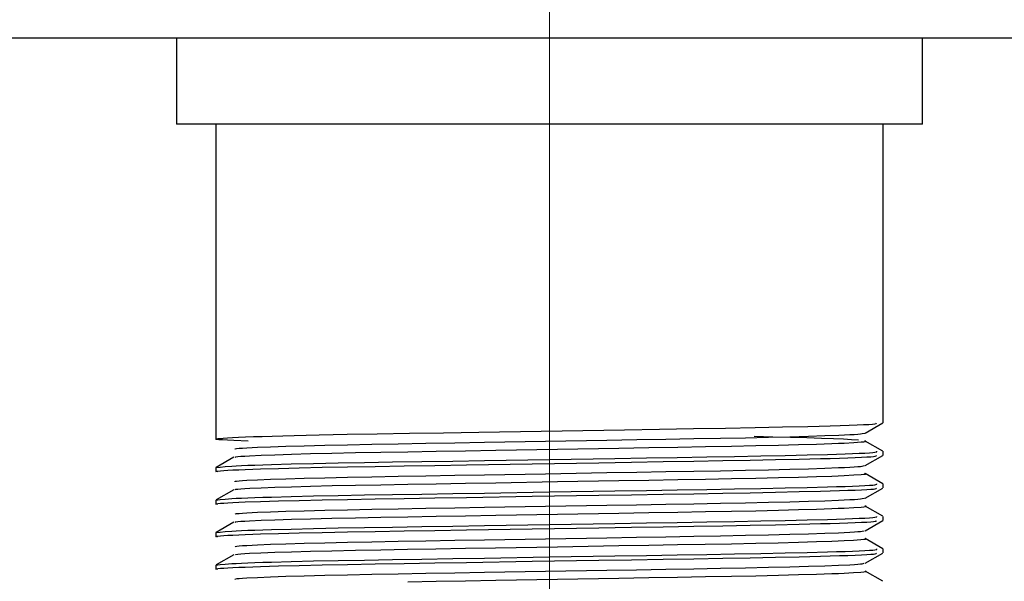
# Model space of a CAD drawing. Header units: millimetres. Extents: x 262469 to 275208, y -32539 to 9411.
# Tile 361 of 428: x 269154.92 to 269163.5, y -13289.03 to -13284.14. Entities that reach past the tile are written whole.
import ezdxf

# ---------------------------------------------------------------- set-up
doc = ezdxf.new("R2010")
doc.units = ezdxf.units.MM
doc.header["$LTSCALE"] = 100
doc.layers.add('$ IE_TELETECHNIKA', color=5, linetype='Continuous', lineweight=30)

msp = doc.modelspace()

# ---------------------------------------------------------------- linework, layer by layer
at = {"layer": '$ IE_TELETECHNIKA', "color": 7, "linetype": 'Continuous', "lineweight": 5, "ltscale": 20.32}
for p, q in [((269159.5395, -13285.0463), (269159.5395, -13283.0463)), ((269159.5395, -13294.1088), (269159.5395, -13285.0463))]:
    msp.add_line(p, q, dxfattribs=at)
at = {"layer": '$ IE_TELETECHNIKA', "color": 7, "linetype": 'Continuous'}
for p, q in [((269199.5395, -13284.2963), (269059.5395, -13284.2963)), ((269156.2895, -13284.2963), (269156.2895, -13285.0463)), ((269162.7895, -13285.0463), (269162.7895, -13284.2963)), ((269162.7895, -13285.0463), (269156.2895, -13285.0463)), ((269156.6333, -13285.0463), (269156.6333, -13287.7916)), ((269162.4458, -13287.6499), (269162.4458, -13285.0463)), ((269162.2914, -13287.7396), (269162.4449, -13287.6509)), ((269162.4449, -13287.8969), (269162.2914, -13287.8082)), ((269156.7876, -13287.95), (269156.6342, -13288.0386)), ((269162.2914, -13288.023), (269162.4449, -13287.9344)), ((269162.4458, -13287.9334), (269162.4458, -13287.898)), ((269156.6333, -13288.0396), (269156.6333, -13288.0751)), ((269162.4449, -13288.1804), (269162.2914, -13288.0917)), ((269162.2914, -13288.3065), (269162.4449, -13288.2179)), ((269162.4458, -13288.2169), (269162.4458, -13288.1815)), ((269156.7877, -13288.2334), (269156.6342, -13288.3221)), ((269156.6333, -13288.3231), (269156.6333, -13288.3586)), ((269162.4449, -13288.4639), (269162.2914, -13288.3752)), ((269162.4458, -13288.5004), (269162.4458, -13288.465)), ((269156.7877, -13288.5169), (269156.6342, -13288.6056)), ((269162.2914, -13288.59), (269162.4449, -13288.5014)), ((269156.6333, -13288.6066), (269156.6333, -13288.642)), ((269162.4449, -13288.7473), (269162.2914, -13288.6587)), ((269156.7877, -13288.8004), (269156.6342, -13288.8891)), ((269162.2914, -13288.8735), (269162.4449, -13288.7848)), ((269162.4458, -13288.7839), (269162.4458, -13288.7484)), ((269156.6333, -13288.8901), (269156.6333, -13288.9255)), ((269162.4449, -13289.0308), (269162.2914, -13288.9422))]:
    msp.add_line(p, q, dxfattribs=at)
for points in [[(269156.9127, -13287.8095), (269156.7889, -13287.8043), (269156.7346, -13287.8018), (269156.6895, -13287.7993), (269156.6567, -13287.7969), (269156.6385, -13287.7945), (269156.6331, -13287.7923), (269156.6368, -13287.7899), (269156.6485, -13287.7876), (269156.6683, -13287.7852), (269156.6962, -13287.7828), (269156.7323, -13287.7803), (269156.7766, -13287.7778), (269156.8292, -13287.7753), (269156.8902, -13287.7727), (269156.9596, -13287.7701), (269157.0369, -13287.7675), (269157.1219, -13287.7649), (269157.2143, -13287.7623), (269157.3137, -13287.7597), (269157.4198, -13287.7572), (269157.5323, -13287.7547), (269157.775, -13287.7499), (269158.0388, -13287.7452), (269158.3205, -13287.7405), (269158.6168, -13287.7357), (269158.9244, -13287.7307), (269160.1925, -13287.7102), (269160.4994, -13287.7053), (269160.7939, -13287.7004), (269161.0718, -13287.6956), (269161.3311, -13287.6909), (269161.5705, -13287.686), (269161.7892, -13287.6811), (269161.8904, -13287.6785), (269161.985, -13287.676), (269162.0722, -13287.6734), (269162.1506, -13287.6707), (269162.2192, -13287.6681), (269162.2769, -13287.6656), (269162.3225, -13287.663), (269162.355, -13287.6605), (269162.3747, -13287.6581), (269162.3846, -13287.6558), (269162.3879, -13287.6511)], [(269156.8018, -13287.8802), (269156.8006, -13287.8761), (269156.8124, -13287.874), (269156.8343, -13287.8718), (269156.8647, -13287.8696), (269156.9023, -13287.8674), (269156.9942, -13287.8629), (269157.1073, -13287.8583), (269157.2432, -13287.8537), (269157.4018, -13287.8491), (269157.5809, -13287.8446), (269157.7783, -13287.8402), (269157.9922, -13287.836), (269158.2209, -13287.8319), (269158.4621, -13287.8278), (269158.7135, -13287.8235), (269158.9728, -13287.8191), (269159.5049, -13287.8099), (269160.0384, -13287.8008), (269160.2993, -13287.7963), (269160.5529, -13287.792), (269160.797, -13287.7877), (269161.0291, -13287.7836), (269161.2471, -13287.7795), (269161.4491, -13287.7752), (269161.6329, -13287.7707), (269161.7964, -13287.7661), (269161.9386, -13287.7615), (269162.0594, -13287.7569), (269162.1114, -13287.7546), (269162.157, -13287.7524), (269162.1955, -13287.7501), (269162.2263, -13287.7479), (269162.2488, -13287.7458), (269162.2649, -13287.7437), (269162.286, -13287.7395)], [(269162.2334, -13287.8004), (269162.171, -13287.7966), (269162.1007, -13287.7928), (269162.0145, -13287.789), (269161.9083, -13287.7851), (269161.783, -13287.7812), (269161.6404, -13287.7774), (269161.4851, -13287.7736), (269161.3235, -13287.7698)], [(269156.8017, -13287.95), (269156.7996, -13287.9479), (269156.8052, -13287.9458), (269156.8223, -13287.9437), (269156.8494, -13287.9415), (269156.8848, -13287.9392), (269156.9267, -13287.937), (269157.0257, -13287.9324), (269157.1461, -13287.9278), (269157.2902, -13287.9231), (269157.4568, -13287.9185), (269157.6435, -13287.914), (269157.8481, -13287.9097), (269158.069, -13287.9055), (269158.304, -13287.9014), (269158.551, -13287.8972), (269158.8076, -13287.8928), (269159.0711, -13287.8882), (269159.6092, -13287.879), (269160.1446, -13287.8698), (269160.4049, -13287.8653), (269160.6568, -13287.861), (269160.8979, -13287.8568), (269161.126, -13287.8527), (269161.3388, -13287.8485), (269161.5341, -13287.844), (269161.7106, -13287.8395), (269161.8665, -13287.8349), (269161.9994, -13287.8302), (269162.0564, -13287.8279), (269162.1069, -13287.8256), (269162.1909, -13287.8211), (269162.2554, -13287.8167), (269162.2788, -13287.8146), (269162.293, -13287.8125), (269162.2954, -13287.8104), (269162.2842, -13287.8082)], [(269156.6462, -13288.0783), (269156.6325, -13288.0741), (269156.6371, -13288.072), (269156.6502, -13288.0698), (269156.6714, -13288.0676), (269156.7004, -13288.0654), (269156.7369, -13288.0632), (269156.7806, -13288.0609), (269156.8312, -13288.0586), (269156.8883, -13288.0563), (269157.0213, -13288.0516), (269157.1782, -13288.0468), (269157.3578, -13288.0421), (269157.559, -13288.0376), (269157.7803, -13288.0333), (269158.0194, -13288.029), (269158.2737, -13288.0248), (269158.5406, -13288.0205), (269158.8174, -13288.016), (269159.3896, -13288.0066), (269159.9685, -13287.9973), (269160.2531, -13287.9927), (269160.5304, -13287.9882), (269160.7971, -13287.9838), (269161.0501, -13287.9795), (269161.2877, -13287.9752), (269161.5092, -13287.9708), (269161.7137, -13287.9664), (269161.9005, -13287.9618), (269161.9861, -13287.9594), (269162.0654, -13287.957), (269162.1377, -13287.9547), (269162.2021, -13287.9523), (269162.2577, -13287.95), (269162.3036, -13287.9476), (269162.3392, -13287.9454), (269162.3636, -13287.9431), (269162.3783, -13287.9409), (269162.3856, -13287.9388), (269162.3879, -13287.9346)], [(269156.6333, -13288.0396), (269156.6688, -13288.0354), (269156.7123, -13288.031), (269156.7721, -13288.0267), (269156.8105, -13288.0244), (269156.8561, -13288.0222), (269156.9097, -13288.0199), (269156.9713, -13288.0176), (269157.0405, -13288.0153), (269157.1169, -13288.0129), (269157.289, -13288.0083), (269157.4837, -13288.0038), (269157.6973, -13287.9994), (269157.9271, -13287.9952), (269158.1712, -13287.991), (269158.4281, -13287.9868), (269158.6958, -13287.9825), (269158.9723, -13287.978), (269159.5398, -13287.9687), (269160.1079, -13287.9596), (269160.3849, -13287.9552), (269160.6533, -13287.9508), (269160.9101, -13287.9465), (269161.1529, -13287.9422), (269161.3804, -13287.938), (269161.5918, -13287.9336), (269161.7862, -13287.9292), (269161.9621, -13287.9246), (269162.0416, -13287.9223), (269162.1146, -13287.92), (269162.1803, -13287.9176), (269162.238, -13287.9153), (269162.287, -13287.913), (269162.3265, -13287.9108), (269162.3558, -13287.9085), (269162.3752, -13287.9064), (269162.3919, -13287.9021), (269162.3925, -13287.898)], [(269156.8018, -13288.1637), (269156.8014, -13288.1596), (269156.8129, -13288.1575), (269156.8344, -13288.1553), (269156.8646, -13288.1531), (269156.9021, -13288.1509), (269156.9941, -13288.1464), (269157.1073, -13288.1418), (269157.2432, -13288.1372), (269157.4018, -13288.1326), (269157.5808, -13288.1281), (269157.7782, -13288.1237), (269157.9922, -13288.1195), (269158.2208, -13288.1154), (269158.462, -13288.1113), (269158.7134, -13288.107), (269158.9727, -13288.1025), (269159.5048, -13288.0934), (269160.0382, -13288.0842), (269160.2991, -13288.0798), (269160.5528, -13288.0754), (269160.7968, -13288.0712), (269161.0289, -13288.0671), (269161.2469, -13288.063), (269161.4489, -13288.0587), (269161.6328, -13288.0542), (269161.7963, -13288.0496), (269161.9385, -13288.045), (269162.0592, -13288.0404), (269162.1113, -13288.0381), (269162.157, -13288.0359), (269162.1957, -13288.0336), (269162.2266, -13288.0314), (269162.2491, -13288.0293), (269162.2648, -13288.0272), (269162.2846, -13288.023)], [(269156.8021, -13288.2334), (269156.8005, -13288.2314), (269156.8061, -13288.2293), (269156.8229, -13288.2271), (269156.8498, -13288.2249), (269156.885, -13288.2227), (269156.9269, -13288.2204), (269157.0262, -13288.2159), (269157.1468, -13288.2112), (269157.2909, -13288.2066), (269157.4575, -13288.202), (269157.6442, -13288.1975), (269157.8489, -13288.1931), (269158.0697, -13288.1889), (269158.3048, -13288.1848), (269158.5517, -13288.1806), (269158.8082, -13288.1762), (269159.0717, -13288.1717), (269159.6096, -13288.1625), (269160.1449, -13288.1533), (269160.405, -13288.1488), (269160.6569, -13288.1445), (269160.8979, -13288.1403), (269161.126, -13288.1362), (269161.3387, -13288.132), (269161.534, -13288.1275), (269161.7103, -13288.123), (269161.8663, -13288.1183), (269161.9993, -13288.1137), (269162.0563, -13288.1114), (269162.1068, -13288.1091), (269162.1905, -13288.1045), (269162.2549, -13288.1002), (269162.2787, -13288.098), (269162.2935, -13288.0959), (269162.2966, -13288.0939), (269162.2856, -13288.0917)], [(269156.6462, -13288.3618), (269156.6325, -13288.3576), (269156.6371, -13288.3555), (269156.6502, -13288.3533), (269156.6714, -13288.3511), (269156.7004, -13288.3489), (269156.7369, -13288.3466), (269156.7806, -13288.3444), (269156.8312, -13288.3421), (269156.8883, -13288.3397), (269157.0213, -13288.335), (269157.1782, -13288.3303), (269157.3578, -13288.3256), (269157.559, -13288.3211), (269157.7803, -13288.3167), (269158.0194, -13288.3125), (269158.2737, -13288.3083), (269158.5406, -13288.3039), (269158.8174, -13288.2994), (269159.3897, -13288.2901), (269159.9685, -13288.2808), (269160.2531, -13288.2762), (269160.5304, -13288.2717), (269160.7971, -13288.2673), (269161.0501, -13288.263), (269161.2877, -13288.2586), (269161.5092, -13288.2543), (269161.7137, -13288.2498), (269161.9005, -13288.2452), (269161.9861, -13288.2429), (269162.0654, -13288.2405), (269162.1377, -13288.2382), (269162.2021, -13288.2358), (269162.2577, -13288.2334), (269162.3036, -13288.2311), (269162.3392, -13288.2288), (269162.3636, -13288.2266), (269162.3783, -13288.2244), (269162.3856, -13288.2223), (269162.3879, -13288.2181)], [(269156.6333, -13288.3231), (269156.6688, -13288.3188), (269156.7123, -13288.3145), (269156.7721, -13288.3101), (269156.8105, -13288.3079), (269156.8561, -13288.3057), (269156.9097, -13288.3034), (269156.9713, -13288.3011), (269157.0405, -13288.2988), (269157.1169, -13288.2964), (269157.289, -13288.2918), (269157.4837, -13288.2873), (269157.6973, -13288.2829), (269157.9271, -13288.2787), (269158.1712, -13288.2745), (269158.4281, -13288.2703), (269158.6958, -13288.266), (269158.9723, -13288.2615), (269159.5398, -13288.2522), (269160.1079, -13288.2431), (269160.3849, -13288.2387), (269160.6533, -13288.2343), (269160.9101, -13288.23), (269161.1529, -13288.2257), (269161.3804, -13288.2214), (269161.5918, -13288.2171), (269161.7862, -13288.2127), (269161.9621, -13288.2081), (269162.0416, -13288.2058), (269162.1146, -13288.2035), (269162.1803, -13288.2011), (269162.238, -13288.1988), (269162.287, -13288.1965), (269162.3265, -13288.1943), (269162.3558, -13288.192), (269162.3752, -13288.1899), (269162.3919, -13288.1856), (269162.3925, -13288.1815)], [(269156.8016, -13288.4471), (269156.8021, -13288.4431), (269156.8134, -13288.441), (269156.8347, -13288.4388), (269156.8646, -13288.4366), (269156.9019, -13288.4344), (269156.994, -13288.4298), (269157.1073, -13288.4253), (269157.2432, -13288.4207), (269157.4017, -13288.4161), (269157.5807, -13288.4116), (269157.7781, -13288.4072), (269157.9921, -13288.403), (269158.2207, -13288.3989), (269158.4619, -13288.3948), (269158.7133, -13288.3905), (269158.9725, -13288.386), (269159.5046, -13288.3769), (269160.0381, -13288.3677), (269160.2989, -13288.3632), (269160.5526, -13288.3589), (269160.7967, -13288.3547), (269161.0288, -13288.3506), (269161.2468, -13288.3465), (269161.4488, -13288.3421), (269161.6326, -13288.3377), (269161.7962, -13288.3331), (269161.9383, -13288.3285), (269162.059, -13288.3239), (269162.157, -13288.3194), (269162.1959, -13288.3171), (269162.2269, -13288.3149), (269162.2495, -13288.3128), (269162.2648, -13288.3107), (269162.2833, -13288.3065)], [(269156.8025, -13288.5169), (269156.8014, -13288.5149), (269156.8069, -13288.5128), (269156.8233, -13288.5106), (269156.8497, -13288.5084), (269156.8846, -13288.5062), (269156.9264, -13288.5039), (269157.0259, -13288.4993), (269157.1466, -13288.4947), (269157.2906, -13288.4901), (269157.4571, -13288.4855), (269157.6438, -13288.481), (269157.8484, -13288.4766), (269158.0692, -13288.4724), (269158.3043, -13288.4683), (269158.5512, -13288.4641), (269158.8077, -13288.4597), (269159.0711, -13288.4552), (269159.6091, -13288.446), (269160.1444, -13288.4368), (269160.4045, -13288.4323), (269160.6564, -13288.428), (269160.8975, -13288.4238), (269161.1255, -13288.4197), (269161.3383, -13288.4155), (269161.5336, -13288.411), (269161.71, -13288.4065), (269161.866, -13288.4018), (269161.9991, -13288.3972), (269162.0562, -13288.3949), (269162.1067, -13288.3926), (269162.1902, -13288.388), (269162.2544, -13288.3837), (269162.2786, -13288.3815), (269162.294, -13288.3794), (269162.2977, -13288.3774), (269162.2871, -13288.3752)], [(269156.6333, -13288.6066), (269156.6688, -13288.6023), (269156.7123, -13288.598), (269156.7721, -13288.5936), (269156.8105, -13288.5914), (269156.8561, -13288.5891), (269156.9097, -13288.5869), (269156.9713, -13288.5846), (269157.0405, -13288.5822), (269157.1169, -13288.5799), (269157.289, -13288.5753), (269157.4837, -13288.5707), (269157.6973, -13288.5664), (269157.9271, -13288.5622), (269158.1712, -13288.558), (269158.4281, -13288.5538), (269158.6958, -13288.5495), (269158.9723, -13288.5449), (269159.5398, -13288.5357), (269160.1079, -13288.5266), (269160.3849, -13288.5221), (269160.6533, -13288.5178), (269160.9101, -13288.5134), (269161.1529, -13288.5092), (269161.3804, -13288.5049), (269161.5918, -13288.5006), (269161.7862, -13288.4962), (269161.9621, -13288.4916), (269162.0416, -13288.4893), (269162.1146, -13288.4869), (269162.1803, -13288.4846), (269162.238, -13288.4823), (269162.287, -13288.48), (269162.3265, -13288.4777), (269162.3558, -13288.4755), (269162.3752, -13288.4733), (269162.3919, -13288.4691), (269162.3925, -13288.465)], [(269156.6462, -13288.6453), (269156.6325, -13288.6411), (269156.6371, -13288.6389), (269156.6502, -13288.6368), (269156.6714, -13288.6346), (269156.7004, -13288.6324), (269156.7369, -13288.6301), (269156.7806, -13288.6278), (269156.8312, -13288.6256), (269156.8883, -13288.6232), (269157.0213, -13288.6185), (269157.1782, -13288.6138), (269157.3578, -13288.6091), (269157.559, -13288.6046), (269157.7803, -13288.6002), (269158.0194, -13288.596), (269158.2737, -13288.5917), (269158.5406, -13288.5874), (269158.8173, -13288.5829), (269159.3896, -13288.5736), (269159.9685, -13288.5642), (269160.2531, -13288.5597), (269160.5304, -13288.5552), (269160.7971, -13288.5508), (269161.0501, -13288.5464), (269161.2877, -13288.5421), (269161.5092, -13288.5378), (269161.7137, -13288.5333), (269161.9005, -13288.5287), (269161.9861, -13288.5264), (269162.0654, -13288.524), (269162.1377, -13288.5216), (269162.2021, -13288.5193), (269162.2577, -13288.5169), (269162.3036, -13288.5146), (269162.3392, -13288.5123), (269162.3636, -13288.5101), (269162.3783, -13288.5079), (269162.3856, -13288.5058), (269162.3879, -13288.5015)], [(269156.8014, -13288.7306), (269156.8029, -13288.7265), (269156.814, -13288.7244), (269156.8349, -13288.7223), (269156.8645, -13288.7201), (269156.9017, -13288.7179), (269156.9938, -13288.7133), (269157.1073, -13288.7087), (269157.2432, -13288.7041), (269157.4017, -13288.6996), (269157.5807, -13288.6951), (269157.7781, -13288.6907), (269157.992, -13288.6865), (269158.2206, -13288.6824), (269158.4618, -13288.6782), (269158.7132, -13288.674), (269158.9724, -13288.6695), (269159.5045, -13288.6604), (269160.0379, -13288.6512), (269160.2988, -13288.6467), (269160.5524, -13288.6424), (269160.7965, -13288.6382), (269161.0286, -13288.6341), (269161.2466, -13288.6299), (269161.4486, -13288.6256), (269161.6325, -13288.6212), (269161.7961, -13288.6166), (269161.9382, -13288.612), (269162.0588, -13288.6074), (269162.1569, -13288.6028), (269162.196, -13288.6006), (269162.2272, -13288.5984), (269162.2499, -13288.5962), (269162.2649, -13288.5941), (269162.2821, -13288.59)], [(269156.8026, -13288.8004), (269156.8076, -13288.7963), (269156.8236, -13288.7941), (269156.8496, -13288.7919), (269156.8842, -13288.7897), (269156.9259, -13288.7874), (269157.0254, -13288.7828), (269157.1462, -13288.7782), (269157.2901, -13288.7736), (269157.4565, -13288.769), (269157.6431, -13288.7645), (269157.8477, -13288.7601), (269158.0685, -13288.7559), (269158.3034, -13288.7518), (269158.5503, -13288.7476), (269158.8068, -13288.7432), (269159.0702, -13288.7387), (269159.6082, -13288.7295), (269160.1435, -13288.7203), (269160.4036, -13288.7158), (269160.6555, -13288.7115), (269160.8967, -13288.7073), (269161.1248, -13288.7032), (269161.3376, -13288.6989), (269161.5329, -13288.6945), (269161.7094, -13288.6899), (269161.8655, -13288.6853), (269161.9988, -13288.6807), (269162.0559, -13288.6784), (269162.1065, -13288.6761), (269162.1897, -13288.6715), (269162.2537, -13288.6671), (269162.2783, -13288.665), (269162.2944, -13288.663), (269162.2989, -13288.6609), (269162.2888, -13288.6588)], [(269156.6462, -13288.9288), (269156.6325, -13288.9246), (269156.6371, -13288.9224), (269156.6502, -13288.9203), (269156.6714, -13288.9181), (269156.7004, -13288.9159), (269156.7369, -13288.9136), (269156.7806, -13288.9113), (269156.8312, -13288.909), (269156.8883, -13288.9067), (269157.0213, -13288.902), (269157.1782, -13288.8973), (269157.3578, -13288.8926), (269157.559, -13288.8881), (269157.7803, -13288.8837), (269158.0194, -13288.8795), (269158.2737, -13288.8752), (269158.5406, -13288.8709), (269158.8174, -13288.8664), (269159.3897, -13288.8571), (269159.9685, -13288.8477), (269160.2531, -13288.8432), (269160.5304, -13288.8387), (269160.7971, -13288.8343), (269161.0501, -13288.8299), (269161.2877, -13288.8256), (269161.5092, -13288.8213), (269161.7137, -13288.8168), (269161.9005, -13288.8122), (269161.9861, -13288.8099), (269162.0654, -13288.8075), (269162.1377, -13288.8051), (269162.2021, -13288.8028), (269162.2577, -13288.8004), (269162.3036, -13288.7981), (269162.3392, -13288.7958), (269162.3636, -13288.7936), (269162.3783, -13288.7914), (269162.3856, -13288.7892), (269162.3879, -13288.785)], [(269156.6333, -13288.8901), (269156.6688, -13288.8858), (269156.7123, -13288.8815), (269156.7721, -13288.8771), (269156.8105, -13288.8749), (269156.8561, -13288.8726), (269156.9097, -13288.8703), (269156.9713, -13288.868), (269157.0405, -13288.8657), (269157.1169, -13288.8634), (269157.289, -13288.8588), (269157.4837, -13288.8542), (269157.6973, -13288.8499), (269157.9271, -13288.8457), (269158.1712, -13288.8415), (269158.4281, -13288.8373), (269158.6958, -13288.8329), (269158.9723, -13288.8284), (269159.5398, -13288.8192), (269160.1079, -13288.8101), (269160.3849, -13288.8056), (269160.6533, -13288.8012), (269160.9101, -13288.7969), (269161.1529, -13288.7927), (269161.3804, -13288.7884), (269161.5918, -13288.7841), (269161.7862, -13288.7797), (269161.9621, -13288.7751), (269162.0416, -13288.7728), (269162.1146, -13288.7704), (269162.1803, -13288.7681), (269162.238, -13288.7658), (269162.287, -13288.7635), (269162.3265, -13288.7612), (269162.3558, -13288.759), (269162.3752, -13288.7568), (269162.3919, -13288.7526), (269162.3925, -13288.7484)], [(269156.801, -13289.0141), (269156.8036, -13289.01), (269156.8145, -13289.0079), (269156.8352, -13289.0058), (269156.8645, -13289.0036), (269156.9015, -13289.0013), (269156.9937, -13288.9968), (269157.1073, -13288.9922), (269157.2432, -13288.9876), (269157.4016, -13288.9831), (269157.5806, -13288.9786), (269157.778, -13288.9742), (269157.9919, -13288.9699), (269158.2205, -13288.9658), (269158.4617, -13288.9617), (269158.7131, -13288.9575), (269158.9723, -13288.953), (269159.5043, -13288.9438), (269160.0377, -13288.9347), (269160.2986, -13288.9302), (269160.5523, -13288.9259), (269160.7963, -13288.9217), (269161.0284, -13288.9176), (269161.2465, -13288.9134), (269161.4485, -13288.9091), (269161.6324, -13288.9046), (269161.7961, -13288.9001), (269161.938, -13288.8955), (269162.0585, -13288.8909), (269162.1569, -13288.8863), (269162.1961, -13288.8841), (269162.2275, -13288.8819), (269162.2503, -13288.8797), (269162.2651, -13288.8776), (269162.2811, -13288.8735)], [(269158.3036, -13289.0353), (269158.5506, -13289.0311), (269158.8071, -13289.0267), (269159.0706, -13289.0222), (269159.6087, -13289.0129), (269160.1441, -13289.0037), (269160.4043, -13288.9993), (269160.6562, -13288.995), (269160.8974, -13288.9908), (269161.1255, -13288.9866), (269161.3383, -13288.9824), (269161.5336, -13288.978), (269161.71, -13288.9734), (269161.8661, -13288.9688), (269161.9994, -13288.9642), (269162.0566, -13288.9619), (269162.107, -13288.9595), (269162.1899, -13288.955), (269162.2535, -13288.9506), (269162.2782, -13288.9485), (269162.2948, -13288.9464), (269162.2999, -13288.9444), (269162.2903, -13288.9422)]]:
    msp.add_lwpolyline(points, dxfattribs=at)

doc.saveas('drawing.dxf')
